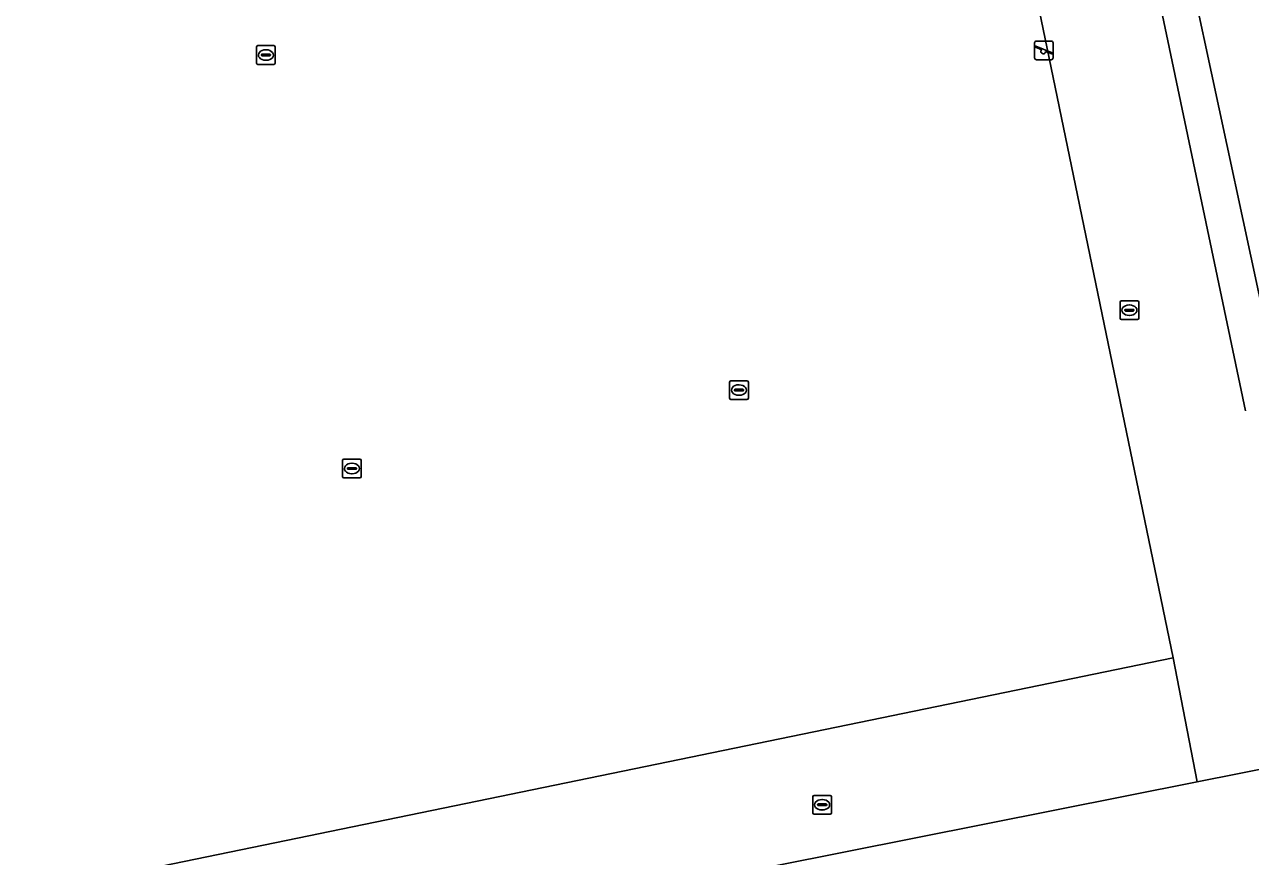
# Model space of a CAD drawing. Extents: x 160203 to 161526, y 379529 to 381797.
# Drawn here: x 161043.5 to 161108.9, y 380301.2 to 380345.6 of the extents above; entities that cross this region are included whole.
import ezdxf

# ---------------------------------------------------------------- set-up
doc = ezdxf.new("R2010")
doc.units = 0
for name, color, linetype in [('IMGEO_Groenvoorziening', 7, 'Continuous'), ('IMGEO_Hek', 7, 'Continuous'), ('IMGEO_Loofbos', 7, 'Continuous'), ('IMGEO_Speelvoorziening', 7, 'Continuous'), ('IMGEO_Waterleidingput', 7, 'Continuous')]:
    doc.layers.add(name, color=color, linetype=linetype)

msp = doc.modelspace()

# ---------------------------------------------------------------- linework, layer by layer
at = {"layer": 'IMGEO_Groenvoorziening'}
for points in [[(161085.984, 380375.238), (161091.436, 380376.361), (161104.77, 380311.847)], [(161104.77, 380311.847), (161004.072, 380291.11), (160991.612, 380355.796), (161085.984, 380375.238)], [(161106.057, 380305.223), (161104.77, 380311.847)], [(161106.057, 380305.223), (161117.525, 380307.505), (161128.866, 380250), (161129.924, 380244.633), (161054.535, 380229.911)], [(161031.755, 380225.462), (161026.902, 380250), (161019.392, 380287.978), (161106.057, 380305.223)]]:
    msp.add_lwpolyline(points, dxfattribs=at)
at = {"layer": 'IMGEO_Hek'}
msp.add_lwpolyline([(161101.113, 380360.871), (161108.641, 380325.03)], dxfattribs=at)
at = {"layer": 'IMGEO_Loofbos'}
msp.add_lwpolyline([(161087.498, 380382.653), (161088.869, 380378.267), (161097.216, 380380.101), (161098.786, 380380.446), (161112.295, 380317.552), (161114.649, 380312.734), (161122.012, 380309.266), (161122.131, 380307.843)], dxfattribs=at)
at = {"layer": 'IMGEO_Speelvoorziening'}
for p, q in [((161097.479, 380344.752), (161098.269, 380344.752)), ((161098.269, 380344.752), (161097.479, 380344.752)), ((161097.379, 380343.852), (161097.379, 380344.652)), ((161097.379, 380344.652), (161097.379, 380343.852)), ((161097.762, 380344.28), (161097.423, 380344.417)), ((161097.448, 380344.477), (161098.324, 380344.124)), ((161098.3, 380344.064), (161097.96, 380344.201)), ((161098.369, 380344.652), (161098.369, 380343.852)), ((161098.369, 380343.852), (161098.369, 380344.652)), ((161098.269, 380343.752), (161097.479, 380343.752)), ((161097.479, 380343.752), (161098.269, 380343.752))]:
    msp.add_line(p, q, dxfattribs=at)
for centre, radius, start, end in [((161097.479, 380344.652), 0.1, 90, 180), ((161097.479, 380344.652), 0.1, 90, 180), ((161098.269, 380344.652), 0.1, 0, 90), ((161098.269, 380344.652), 0.1, 360, 90), ((161097.436, 380344.447), 0.0327, 68.07798, 248.07798), ((161097.841, 380344.19), 0.12, 130.99278, 5.16318), ((161098.312, 380344.094), 0.0327, 248.07798, 68.07798), ((161097.479, 380343.852), 0.1, 180, 270), ((161097.479, 380343.852), 0.1, 180, 270), ((161098.269, 380343.852), 0.1, 270, 0), ((161098.269, 380343.852), 0.1, 270, 0)]:
    msp.add_arc(centre, radius, start, end, dxfattribs=at)
at = {"layer": 'IMGEO_Waterleidingput'}
for p, q in [((161055.877, 380343.579), (161055.877, 380344.431)), ((161055.952, 380344.505), (161056.804, 380344.505)), ((161056.365, 380344.285), (161056.39, 380344.285)), ((161056.878, 380344.431), (161056.878, 380343.579)), ((161056.804, 380343.505), (161055.952, 380343.505)), ((161056.136, 380343.999), (161056.136, 380344.011)), ((161056.574, 380343.962), (161056.176, 380343.962)), ((161056.179, 380344.048), (161056.577, 380344.048)), ((161056.388, 380343.725), (161056.363, 380343.725)), ((161056.62, 380344.011), (161056.62, 380343.999)), ((161101.94, 380329.964), (161101.94, 380330.816)), ((161102.015, 380330.89), (161102.867, 380330.89)), ((161102.199, 380330.384), (161102.199, 380330.396)), ((161102.637, 380330.347), (161102.239, 380330.347)), ((161102.242, 380330.433), (161102.64, 380330.433)), ((161102.428, 380330.67), (161102.453, 380330.67)), ((161102.683, 380330.396), (161102.683, 380330.384)), ((161102.941, 380330.816), (161102.941, 380329.964)), ((161102.867, 380329.89), (161102.015, 380329.89)), ((161102.451, 380330.11), (161102.426, 380330.11)), ((161081.111, 380325.705), (161081.111, 380326.557)), ((161081.186, 380326.631), (161082.038, 380326.631)), ((161081.599, 380326.411), (161081.624, 380326.411)), ((161082.112, 380326.557), (161082.112, 380325.705)), ((161081.37, 380326.125), (161081.37, 380326.137)), ((161081.808, 380326.088), (161081.41, 380326.088)), ((161081.413, 380326.174), (161081.811, 380326.174)), ((161081.622, 380325.851), (161081.597, 380325.851)), ((161081.854, 380326.137), (161081.854, 380326.125)), ((161082.038, 380325.631), (161081.186, 380325.631)), ((161060.465, 380321.52), (161060.465, 380322.372)), ((161060.54, 380322.446), (161061.392, 380322.446)), ((161060.724, 380321.94), (161060.724, 380321.952)), ((161061.162, 380321.903), (161060.764, 380321.903)), ((161060.767, 380321.989), (161061.165, 380321.989)), ((161060.953, 380322.226), (161060.978, 380322.226)), ((161061.208, 380321.952), (161061.208, 380321.94)), ((161061.466, 380322.372), (161061.466, 380321.52)), ((161061.392, 380321.446), (161060.54, 380321.446)), ((161060.976, 380321.666), (161060.951, 380321.666)), ((161085.548, 380303.581), (161085.548, 380304.433)), ((161085.623, 380304.507), (161086.475, 380304.507)), ((161086.036, 380304.287), (161086.061, 380304.287)), ((161086.549, 380304.433), (161086.549, 380303.581)), ((161085.807, 380304.001), (161085.807, 380304.013)), ((161086.245, 380303.964), (161085.847, 380303.964)), ((161085.85, 380304.05), (161086.248, 380304.05)), ((161086.059, 380303.727), (161086.034, 380303.727)), ((161086.291, 380304.013), (161086.291, 380304.001)), ((161086.475, 380303.507), (161085.623, 380303.507))]:
    msp.add_line(p, q, dxfattribs=at)
for points in [[(161055.877, 380343.579), (161055.877, 380344.431)], [(161055.952, 380344.505), (161056.804, 380344.505)], [(161056.878, 380344.431), (161056.878, 380343.579)], [(161056.804, 380343.505), (161055.952, 380343.505)], [(161101.94, 380329.964), (161101.94, 380330.816)], [(161102.015, 380330.89), (161102.867, 380330.89)], [(161102.941, 380330.816), (161102.941, 380329.964)], [(161102.867, 380329.89), (161102.015, 380329.89)], [(161081.111, 380325.705), (161081.111, 380326.557)], [(161081.186, 380326.631), (161082.038, 380326.631)], [(161082.112, 380326.557), (161082.112, 380325.705)], [(161082.038, 380325.631), (161081.186, 380325.631)], [(161060.465, 380321.52), (161060.465, 380322.372)], [(161060.54, 380322.446), (161061.392, 380322.446)], [(161061.466, 380322.372), (161061.466, 380321.52)], [(161061.392, 380321.446), (161060.54, 380321.446)], [(161085.548, 380303.581), (161085.548, 380304.433)], [(161085.623, 380304.507), (161086.475, 380304.507)], [(161086.549, 380304.433), (161086.549, 380303.581)], [(161086.475, 380303.507), (161085.623, 380303.507)]]:
    msp.add_lwpolyline(points, dxfattribs=at)
for centre, radius, start, end in [((161055.954, 380344.429), 0.0765, 91.55205, 178.44795), ((161055.954, 380344.429), 0.0765, 91.55205, 178.44795), ((161056.802, 380344.429), 0.0765, 1.55205, 88.44795), ((161056.802, 380344.429), 0.0765, 1.55205, 88.44795), ((161055.954, 380343.581), 0.0765, 181.55205, 268.44795), ((161055.954, 380343.581), 0.0765, 181.55205, 268.44795), ((161056.176, 380344.008), 0.0403, 85.87752, 175.75265), ((161056.173, 380343.998), 0.0366, 178.93798, 274.71019), ((161056.577, 380344.005), 0.043, 264.86636, 352.45326), ((161056.581, 380344.01), 0.0386, 1.73085, 96.63898), ((161056.802, 380343.581), 0.0765, 271.55205, 358.44795), ((161056.802, 380343.581), 0.0765, 271.55205, 358.44795), ((161102.017, 380330.814), 0.0765, 91.55205, 178.44795), ((161102.017, 380330.814), 0.0765, 91.55205, 178.44795), ((161102.239, 380330.393), 0.0403, 85.87752, 175.75265), ((161102.236, 380330.383), 0.0366, 178.93798, 274.71019), ((161102.64, 380330.39), 0.043, 264.86636, 352.45326), ((161102.644, 380330.395), 0.0386, 1.73085, 96.63898), ((161102.865, 380330.814), 0.0765, 1.55205, 88.44795), ((161102.865, 380330.814), 0.0765, 1.55205, 88.44795), ((161102.017, 380329.966), 0.0765, 181.55205, 268.44795), ((161102.017, 380329.966), 0.0765, 181.55205, 268.44795), ((161102.865, 380329.966), 0.0765, 271.55205, 358.44795), ((161102.865, 380329.966), 0.0765, 271.55205, 358.44795), ((161081.188, 380326.555), 0.0765, 91.55205, 178.44795), ((161081.188, 380326.555), 0.0765, 91.55205, 178.44795), ((161082.036, 380326.555), 0.0765, 1.55205, 88.44795), ((161082.036, 380326.555), 0.0765, 1.55205, 88.44795), ((161081.41, 380326.134), 0.0403, 85.87752, 175.75265), ((161081.407, 380326.124), 0.0366, 178.93798, 274.71019), ((161081.811, 380326.131), 0.043, 264.86636, 352.45326), ((161081.815, 380326.136), 0.0386, 1.73085, 96.63898), ((161081.188, 380325.707), 0.0765, 181.55205, 268.44795), ((161081.188, 380325.707), 0.0765, 181.55205, 268.44795), ((161082.036, 380325.707), 0.0765, 271.55205, 358.44795), ((161082.036, 380325.707), 0.0765, 271.55205, 358.44795), ((161060.542, 380322.37), 0.0765, 91.55205, 178.44795), ((161060.542, 380322.37), 0.0765, 91.55205, 178.44795), ((161060.764, 380321.949), 0.0403, 85.87752, 175.75265), ((161060.761, 380321.939), 0.0366, 178.93798, 274.71019), ((161061.165, 380321.946), 0.043, 264.86636, 352.45326), ((161061.169, 380321.951), 0.0386, 1.73085, 96.63898), ((161061.39, 380322.37), 0.0765, 1.55205, 88.44795), ((161061.39, 380322.37), 0.0765, 1.55205, 88.44795), ((161060.542, 380321.522), 0.0765, 181.55205, 268.44795), ((161060.542, 380321.522), 0.0765, 181.55205, 268.44795), ((161061.39, 380321.522), 0.0765, 271.55205, 358.44795), ((161061.39, 380321.522), 0.0765, 271.55205, 358.44795), ((161085.625, 380304.431), 0.0765, 91.55205, 178.44795), ((161085.625, 380304.431), 0.0765, 91.55205, 178.44795), ((161086.473, 380304.431), 0.0765, 1.55205, 88.44795), ((161086.473, 380304.431), 0.0765, 1.55205, 88.44795), ((161085.625, 380303.583), 0.0765, 181.55205, 268.44795), ((161085.625, 380303.583), 0.0765, 181.55205, 268.44795), ((161085.847, 380304.01), 0.0403, 85.87752, 175.75265), ((161085.844, 380304), 0.0366, 178.93798, 274.71019), ((161086.248, 380304.007), 0.043, 264.86636, 352.45326), ((161086.252, 380304.012), 0.0386, 1.73085, 96.63898), ((161086.473, 380303.583), 0.0765, 271.55205, 358.44795), ((161086.473, 380303.583), 0.0765, 271.55205, 358.44795)]:
    msp.add_arc(centre, radius, start, end, dxfattribs=at)
for centre, major_axis, ratio, start_param, end_param in [((161056.364, 380344.005), (-0.387, 0.002), 0.722429, 4.712389, 7.853982), ((161056.389, 380344.005), (-0.39, 0.002), 0.717154, 1.570796, 4.712389), ((161102.427, 380330.39), (-0.387, 0.002), 0.722429, 4.712389, 7.853982), ((161102.452, 380330.39), (-0.39, 0.002), 0.717154, 1.570796, 4.712389), ((161081.598, 380326.131), (-0.387, 0.002), 0.722429, 4.712389, 7.853982), ((161081.623, 380326.131), (-0.39, 0.002), 0.717154, 1.570796, 4.712389), ((161060.952, 380321.946), (-0.387, 0.002), 0.722429, 4.712389, 7.853982), ((161060.977, 380321.946), (-0.39, 0.002), 0.717154, 1.570796, 4.712389), ((161086.035, 380304.007), (-0.387, 0.002), 0.722429, 4.712389, 7.853982), ((161086.06, 380304.007), (-0.39, 0.002), 0.717154, 1.570796, 4.712389)]:
    msp.add_ellipse(centre, major_axis=major_axis, ratio=ratio, start_param=start_param, end_param=end_param, dxfattribs=at)

doc.saveas('drawing.dxf')
